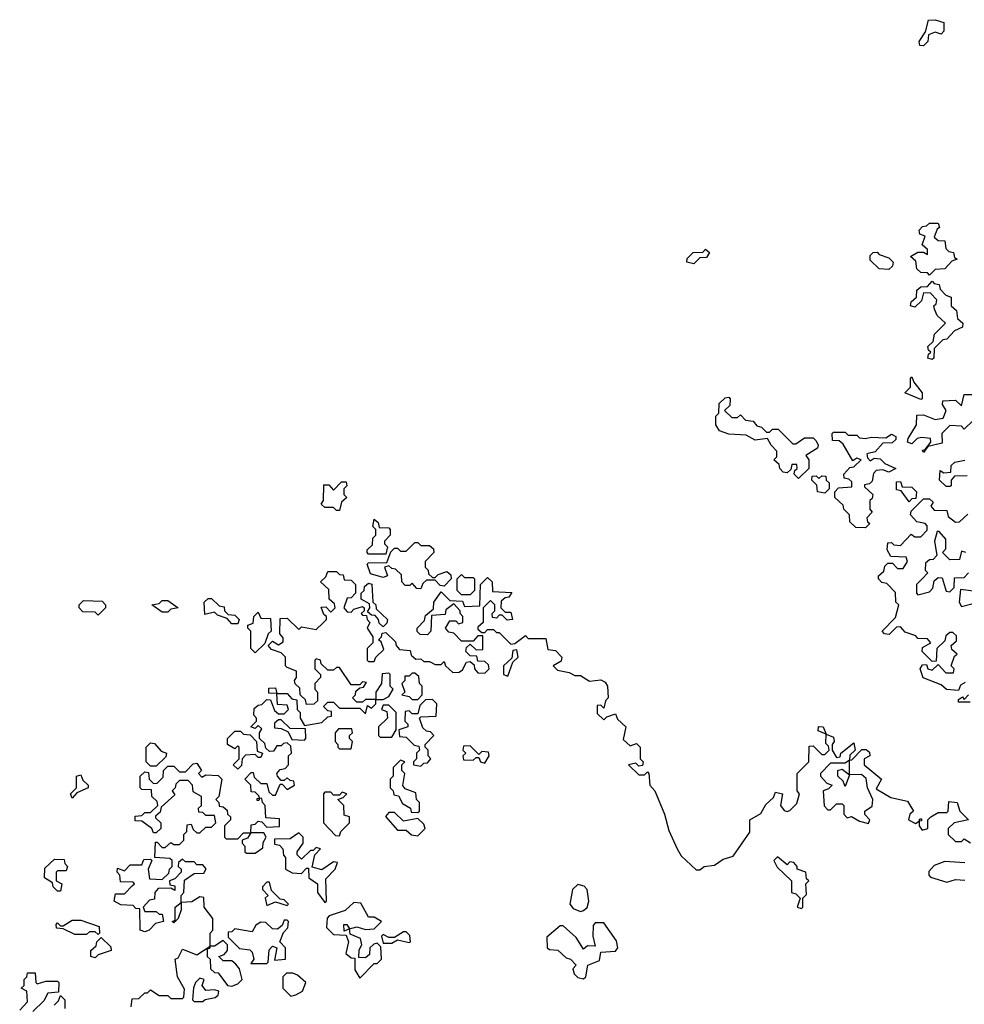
# Model space of a CAD drawing. Extents: x 2029662 to 2246637, y 225654 to 401419.
# Tile 284 of 349: x 2190175 to 2193425, y 292750 to 296140. Entities that reach past the tile are written whole.
import ezdxf

# ---------------------------------------------------------------- set-up
doc = ezdxf.new("R2010")
doc.units = 0

msp = doc.modelspace()

# ---------------------------------------------------------------- linework, layer by layer
at = {"layer": '0CON20XD'}
for points in [[(2193285, 296050), (2193271.7, 296051.7), (2193270, 296065), (2193291.7, 296098.3), (2193301.7, 296138.3), (2193325, 296140), (2193355, 296130), (2193355, 296100), (2193345, 296090), (2193325, 296097.5), (2193301.7, 296088.3), (2193300, 296065), (2193285, 296050)], [(2193305, 295260), (2193298.3, 295268.3), (2193275, 295270), (2193261.7, 295281.7), (2193258.3, 295308.3), (2193240, 295325), (2193265, 295340), (2193285, 295340), (2193298.3, 295331.7), (2193298.3, 295348.3), (2193280, 295365), (2193290, 295395), (2193271.7, 295401.7), (2193270, 295415), (2193281.7, 295428.3), (2193295, 295430), (2193305, 295440), (2193335, 295440), (2193340, 295425), (2193331.7, 295418.3), (2193321.7, 295391.7), (2193335, 295380), (2193358.3, 295378.3), (2193361.7, 295351.7), (2193371.7, 295341.7), (2193388.3, 295338.3), (2193391.7, 295321.7), (2193400, 295315), (2193381.7, 295308.3), (2193358.3, 295281.7), (2193325, 295280), (2193305, 295260)], [(2192495, 295300), (2192470, 295305), (2192471.7, 295318.3), (2192491.7, 295338.3), (2192525, 295340), (2192535, 295350), (2192548.3, 295338.3), (2192538.3, 295321.7), (2192515, 295320), (2192495, 295300)], [(2193165, 295280), (2193131.7, 295281.7), (2193101.7, 295311.7), (2193101.7, 295328.3), (2193111.7, 295338.3), (2193125, 295340), (2193131.7, 295331.7), (2193165, 295320), (2193180, 295305), (2193178.3, 295291.7), (2193165, 295280)], [(2193315, 294970), (2193300, 294975), (2193301.7, 294988.3), (2193310, 294995), (2193301.7, 295001.7), (2193300, 295015), (2193318.3, 295031.7), (2193322.5, 295057.5), (2193360, 295095), (2193331.7, 295121.7), (2193323, 295143), (2193320, 295155), (2193328.3, 295161.7), (2193330, 295175), (2193308.3, 295198.3), (2193285, 295200), (2193278.3, 295171.7), (2193255, 295150), (2193240, 295155), (2193241.7, 295168.3), (2193260, 295185), (2193261.7, 295208.3), (2193275, 295220), (2193298.3, 295221.7), (2193315, 295240), (2193321.7, 295231.7), (2193338.3, 295228.3), (2193341.7, 295211.7), (2193361.7, 295191.7), (2193380, 295185), (2193380, 295155), (2193398.3, 295138.3), (2193401.7, 295111.7), (2193420, 295095), (2193418.3, 295081.7), (2193391.7, 295068.3), (2193365, 295040), (2193351.7, 295038.3), (2193321.7, 295008.3), (2193320, 294975), (2193315, 294970)], [(2193275, 294832.5), (2193220, 294855), (2193240, 294875), (2193240, 294905), (2193245, 294910), (2193251.7, 294891.7), (2193280, 294855), (2193280, 294835), (2193275, 294832.5)], [(2192855, 294560), (2192840, 294575), (2192841.7, 294588.3), (2192850, 294595), (2192848.3, 294608.3), (2192831.7, 294608.3), (2192828.3, 294591.7), (2192815, 294580), (2192801.7, 294581.7), (2192790, 294595), (2192788.3, 294608.3), (2192770, 294625), (2192780, 294635), (2192780, 294655), (2192760, 294675), (2192748.3, 294698.3), (2192705, 294692.5), (2192675, 294710), (2192615, 294712.5), (2192582.5, 294725), (2192570, 294745), (2192570, 294775), (2192580, 294785), (2192581.7, 294818.3), (2192601.7, 294838.3), (2192615, 294840), (2192620, 294835), (2192618.3, 294811.7), (2192600, 294795), (2192625, 294770), (2192645, 294770), (2192655, 294780), (2192671.7, 294761.7), (2192698.3, 294758.3), (2192711.7, 294741.7), (2192727, 294737), (2192745, 294720), (2192755, 294720), (2192765, 294730), (2192785, 294730), (2192835, 294680), (2192845, 294680), (2192875, 294700), (2192905, 294700), (2192915, 294690), (2192922.5, 294675), (2192920, 294665), (2192880, 294640), (2192890, 294625), (2192890, 294595), (2192855, 294560)], [(2193455, 294760), (2193425, 294730), (2193415, 294740), (2193375, 294742.5), (2193347.5, 294715), (2193348.3, 294681.7), (2193300, 294670), (2193285, 294650), (2193281.7, 294658.3), (2193290, 294660), (2193310, 294685), (2193308.3, 294698.3), (2193278.3, 294701.7), (2193262.5, 294697.5), (2193245, 294680), (2193230, 294685), (2193231.7, 294698.3), (2193260, 294745), (2193261.7, 294778.3), (2193285, 294780), (2193325, 294763.3), (2193352.5, 294767.5), (2193362.5, 294795), (2193350, 294815), (2193351.7, 294828.3), (2193395, 294830), (2193415, 294810), (2193425, 294850), (2193485, 294850)], [(2193085, 294390), (2193051.7, 294391.7), (2193031.7, 294411.7), (2193030, 294435), (2193010, 294455), (2193008.3, 294468.3), (2192980, 294495), (2192980, 294515), (2192991.7, 294528.3), (2193038.3, 294531.7), (2193038.3, 294548.3), (2193028.3, 294558.3), (2193011.7, 294561.7), (2193010, 294575), (2193031.7, 294598.3), (2193045, 294600), (2193070, 294625), (2193055, 294630), (2193041.7, 294621.7), (2193008.3, 294678.3), (2192995, 294690), (2192971.7, 294691.7), (2192970, 294715), (2192975, 294720), (2193015, 294720), (2193025, 294710), (2193055, 294710), (2193065, 294700), (2193085, 294697.5), (2193105, 294702.5), (2193155, 294700), (2193175, 294712.5), (2193190, 294705), (2193190, 294695), (2193177, 294683), (2193145, 294682.5), (2193118.3, 294651.7), (2193090, 294645), (2193091.7, 294631.7), (2193101.7, 294621.7), (2193115, 294630), (2193135, 294627.5), (2193151.7, 294611.7), (2193190, 294595), (2193165, 294582.5), (2193145, 294590), (2193121.7, 294588.3), (2193113, 294577), (2193108.3, 294551.7), (2193098.3, 294541.7), (2193081.7, 294538.3), (2193081.7, 294531.7), (2193110, 294505), (2193108.3, 294491.7), (2193100, 294485), (2193100, 294455), (2193107.5, 294445), (2193090, 294425), (2193091.7, 294411.7), (2193100, 294405), (2193085, 294390)], [(2193435, 294570), (2193391.7, 294568.3), (2193380, 294555), (2193380, 294535), (2193375, 294532.5), (2193363, 294533), (2193340, 294555), (2193341.7, 294588.3), (2193355, 294580), (2193378.3, 294581.7), (2193380, 294605), (2193393, 294617), (2193427, 294623)], [(2192945, 294510), (2192920, 294515), (2192917.5, 294537.5), (2192900, 294555), (2192901.7, 294568.3), (2192915, 294570), (2192925, 294560), (2192935, 294570), (2192948.3, 294568.3), (2192950, 294555), (2192960, 294545), (2192960, 294525), (2192945, 294510)], [(2191275, 294450), (2191265, 294450), (2191255, 294460), (2191225, 294460), (2191212.5, 294472.5), (2191220, 294485), (2191221.7, 294538.3), (2191238.3, 294538.3), (2191255, 294520), (2191281.7, 294548.3), (2191298.3, 294548.3), (2191300, 294535), (2191290, 294525), (2191290, 294505), (2191300, 294495), (2191281.7, 294478.3), (2191275, 294450)], [(2193235, 294480), (2193208.3, 294518.3), (2193191.7, 294521.7), (2193191.7, 294548.3), (2193205, 294550), (2193211.7, 294531.7), (2193245, 294530), (2193260, 294515), (2193258.3, 294491.7), (2193245, 294490), (2193235, 294480)], [(2193428.3, 293858.3), (2193411.7, 293848.3), (2193405, 293830), (2193363.6, 293833.6), (2193345, 293850), (2193283.6, 293873.6), (2193273.3, 293905), (2193281.7, 293918.3), (2193295, 293920), (2193300, 293905), (2193315, 293900), (2193335, 293920), (2193361.7, 293891.7), (2193388.3, 293891.7), (2193390, 293905), (2193380, 293915), (2193391.7, 293948.3), (2193400, 293955), (2193381.7, 293971.7), (2193380, 293985), (2193398.3, 294001.7), (2193398.3, 294018.3), (2193385, 294030), (2193375, 294030), (2193361.7, 294018.3), (2193358.3, 294001.7), (2193330, 293975), (2193328.3, 293931.7), (2193315, 293930), (2193280, 293965), (2193281.7, 293978.3), (2193310, 293995), (2193298.3, 294008.3), (2193265, 294010), (2193258.3, 294018.3), (2193221.7, 294031.7), (2193205, 294050), (2193191.7, 294048.3), (2193167, 294023), (2193150, 294025), (2193142.5, 294035), (2193188.3, 294081.7), (2193200, 294125), (2193190, 294135), (2193188.3, 294168.3), (2193158.3, 294198.3), (2193141.7, 294201.7), (2193130, 294215), (2193130, 294225), (2193148.3, 294241.7), (2193151.7, 294258.3), (2193161.7, 294268.3), (2193178.3, 294268.3), (2193195, 294250), (2193215, 294250), (2193230, 294275), (2193225, 294290), (2193171.7, 294291.7), (2193160, 294315), (2193161.7, 294338.3), (2193175, 294340), (2193182.5, 294332.5), (2193205, 294330), (2193241.7, 294368.3), (2193255, 294360), (2193275, 294360), (2193297, 294383), (2193297, 294397), (2193290, 294405), (2193261.7, 294411.7), (2193240, 294435), (2193241.7, 294448.3), (2193285, 294490), (2193305, 294490), (2193318.3, 294478.3), (2193310, 294465), (2193321.7, 294451.7), (2193365, 294450), (2193370, 294430), (2193395, 294410), (2193408.3, 294411.7), (2193437.5, 294437.5)], [(2191435, 294300), (2191375, 294300), (2191370, 294305), (2191370, 294315), (2191388.3, 294331.7), (2191390, 294355), (2191400, 294365), (2191400, 294385), (2191390, 294395), (2191395, 294420), (2191408.3, 294408.3), (2191411.7, 294391.7), (2191445, 294390), (2191450, 294385), (2191450, 294365), (2191430, 294345), (2191430, 294335), (2191440, 294325), (2191435, 294300)], [(2193430, 294305), (2193415, 294310), (2193408.3, 294281.7), (2193375, 294280), (2193350, 294305), (2193361.7, 294318.3), (2193361.7, 294351.7), (2193338.3, 294378.3), (2193331.7, 294378.3), (2193322.5, 294345), (2193330, 294295), (2193318.3, 294281.7), (2193305, 294280), (2193291.7, 294268.3), (2193290, 294245), (2193300, 294235), (2193280, 294215), (2193260, 294195), (2193260, 294165), (2193265, 294160), (2193305, 294170), (2193317, 294183), (2193321.7, 294208.3), (2193335, 294220), (2193348.3, 294218.3), (2193363, 294173), (2193375, 294170), (2193390, 294185), (2193391.7, 294218.3), (2193425, 294220), (2193440, 294235)], [(2191555, 294180), (2191541.7, 294181.7), (2191525, 294200), (2191517.5, 294192.5), (2191501.7, 294191.7), (2191490, 294205), (2191488.3, 294228.3), (2191468.3, 294248.3), (2191455, 294250), (2191445, 294260), (2191430, 294255), (2191440, 294225), (2191425, 294220), (2191381.7, 294231.7), (2191370, 294265), (2191375, 294270), (2191438.3, 294271.7), (2191451.7, 294308.3), (2191465, 294320), (2191475, 294320), (2191485, 294310), (2191505, 294310), (2191535, 294340), (2191545, 294340), (2191555, 294330), (2191585, 294330), (2191598.3, 294318.3), (2191600, 294305), (2191570, 294275), (2191570, 294255), (2191580, 294245), (2191581.7, 294231.7), (2191595, 294220), (2191605, 294220), (2191615, 294230), (2191645, 294240), (2191658.3, 294228.3), (2191660, 294215), (2191635, 294190), (2191621.7, 294191.7), (2191605, 294210), (2191575, 294210), (2191561.7, 294198.3), (2191555, 294180)], [(2190561.7, 293158.3), (2190570, 293165), (2190565, 293170), (2190521.7, 293171.7), (2190520, 293195), (2190510, 293205), (2190511.7, 293218.3), (2190535, 293210), (2190555, 293230), (2190595, 293230), (2190601.7, 293248.3), (2190625, 293250), (2190630, 293245), (2190617.5, 293215), (2190621.7, 293181.7), (2190665, 293180), (2190688.3, 293201.7), (2190690, 293215), (2190700, 293225), (2190700, 293245), (2190691.7, 293251.7), (2190640, 293255), (2190641.7, 293308.3), (2190648.3, 293308.3), (2190665, 293290), (2190675, 293290), (2190695, 293307.5), (2190705, 293300), (2190725, 293300), (2190740, 293315), (2190740, 293335), (2190750, 293345), (2190751.7, 293368.3), (2190765, 293370), (2190771.7, 293351.7), (2190785, 293340), (2190795, 293340), (2190815, 293360), (2190835, 293360), (2190850, 293375), (2190845, 293400), (2190815, 293400), (2190805, 293410), (2190791.7, 293411.7), (2190790, 293425), (2190800, 293435), (2190800, 293465), (2190771.7, 293481.7), (2190770, 293505), (2190755, 293520), (2190725, 293520), (2190711.7, 293508.3), (2190710, 293495), (2190700, 293485), (2190708.3, 293471.7), (2190661.7, 293428.3), (2190658.3, 293411.7), (2190641.7, 293398.3), (2190641.7, 293391.7), (2190660, 293375), (2190660, 293355), (2190645, 293340), (2190635, 293340), (2190630, 293355), (2190595, 293380), (2190571.7, 293381.7), (2190571.7, 293398.3), (2190595, 293400), (2190605, 293410), (2190625, 293410), (2190650, 293435), (2190648.3, 293448.3), (2190630, 293465), (2190628.3, 293488.3), (2190595, 293490), (2190590, 293495), (2190590, 293535), (2190605, 293550), (2190618.3, 293548.3), (2190620, 293525), (2190635, 293510), (2190648.3, 293511.7), (2190668.3, 293531.7), (2190670, 293555), (2190685, 293570), (2190705, 293570), (2190725, 293550), (2190745, 293550), (2190771.7, 293578.3), (2190785, 293580), (2190800, 293555), (2190790, 293545), (2190801.7, 293531.7), (2190815, 293540), (2190858.3, 293538.3), (2190870, 293525), (2190860, 293465), (2190850, 293455), (2190860, 293445), (2190861.7, 293431.7), (2190875, 293430), (2190888.3, 293418.3), (2190890, 293405), (2190900, 293395), (2190900, 293385), (2190880, 293365), (2190880, 293325), (2190885, 293320), (2190925, 293320), (2190945, 293340), (2190970, 293340), (2190971.7, 293368.3), (2190985, 293370), (2190995, 293380), (2191008.3, 293378.3), (2191025, 293360), (2191068.3, 293361.7), (2191068.3, 293388.3), (2191021.7, 293391.7), (2191020, 293435), (2191010, 293445), (2191008.3, 293458.3), (2191000, 293460), (2190998.3, 293451.7), (2190991.7, 293451.7), (2190991.7, 293458.3), (2191000, 293460), (2190998.3, 293468.3), (2190985, 293480), (2190971.7, 293481.7), (2190970, 293505), (2190950, 293525), (2190971.7, 293548.3), (2190978.3, 293548.3), (2190981.7, 293531.7), (2191005, 293510), (2191025, 293510), (2191031.7, 293481.7), (2191045, 293470), (2191055, 293470), (2191071.7, 293508.3), (2191078.3, 293508.3), (2191095, 293490), (2191120, 293505), (2191118.3, 293518.3), (2191105, 293520), (2191095, 293530), (2191085, 293520), (2191075, 293520), (2191062.5, 293535), (2191060, 293545), (2191071.7, 293558.3), (2191088.3, 293561.7), (2191100, 293575), (2191100, 293605), (2191110, 293615), (2191108.3, 293638.3), (2191095, 293650), (2191082.5, 293647.5), (2191075, 293640), (2191060, 293640), (2191048.3, 293621.7), (2191035, 293620), (2191021.7, 293631.7), (2191018.3, 293648.3), (2191000, 293665), (2191000, 293685), (2191008.3, 293698.3), (2190995, 293710), (2190985, 293700), (2190970, 293705), (2190990, 293725), (2190990, 293735), (2190980, 293745), (2190981.7, 293768.3), (2190995, 293780), (2191008.3, 293781.7), (2191025, 293800), (2191038.3, 293798.3), (2191051.7, 293761.7), (2191065, 293750), (2191085, 293750), (2191100, 293765), (2191095, 293780), (2191061.7, 293781.7), (2191060, 293820), (2191031.7, 293821.7), (2191031.7, 293838.3), (2191055, 293840), (2191060, 293820), (2191095, 293820), (2191111.7, 293801.7), (2191128.3, 293798.3), (2191130, 293765), (2191140, 293755), (2191140, 293735), (2191155, 293710), (2191215, 293720), (2191235, 293740), (2191248.3, 293741.7), (2191248.3, 293758.3), (2191235, 293760), (2191220, 293775), (2191235, 293790), (2191255, 293790), (2191275, 293770), (2191345, 293770), (2191365, 293750), (2191371.7, 293778.3), (2191385, 293770), (2191400, 293785), (2191400, 293800), (2191365, 293800), (2191355, 293790), (2191335, 293790), (2191320, 293805), (2191330, 293815), (2191331.7, 293828.3), (2191345, 293840), (2191358.3, 293841.7), (2191368.3, 293858.3), (2191355, 293860), (2191345, 293850), (2191315, 293850), (2191275, 293910), (2191265, 293910), (2191255, 293900), (2191235, 293900), (2191211.7, 293921.7), (2191210, 293935), (2191195, 293940), (2191190, 293935), (2191190, 293905), (2191210, 293885), (2191210, 293875), (2191190, 293855), (2191190, 293835), (2191200, 293825), (2191200, 293795), (2191187, 293783), (2191161.7, 293781.7), (2191158.3, 293798.3), (2191140, 293815), (2191138.3, 293838.3), (2191123, 293853), (2191120, 293865), (2191127.5, 293875), (2191127, 293897), (2191095, 293910), (2191090, 293915), (2191090, 293945), (2191075, 293960), (2191041.7, 293971.7), (2191030, 293985), (2191045, 294000), (2191065, 293987.5), (2191081.7, 293998.3), (2191081.7, 294011.7), (2191070, 294025), (2191071.7, 294078.3), (2191095, 294080), (2191135, 294040), (2191145, 294050), (2191195, 294040), (2191218.3, 294061.7), (2191230, 294075), (2191230, 294085), (2191221.7, 294091.7), (2191212.5, 294117.5), (2191228.3, 294118.3), (2191245, 294100), (2191260, 294115), (2191258.3, 294128.3), (2191240, 294145), (2191238.3, 294178.3), (2191210, 294205), (2191228.3, 294221.7), (2191235, 294240), (2191265, 294240), (2191275, 294230), (2191288.3, 294228.3), (2191291.7, 294211.7), (2191315, 294210), (2191330, 294195), (2191330, 294165), (2191315, 294150), (2191301.7, 294148.3), (2191290, 294115), (2191301.7, 294101.7), (2191315, 294100), (2191325, 294110), (2191355, 294120), (2191360, 294115), (2191360, 294105), (2191350, 294095), (2191355, 294090), (2191368.3, 294088.3), (2191370, 294075), (2191380, 294065), (2191370, 294045), (2191390, 294015), (2191390, 293995), (2191370, 293975), (2191370, 293935), (2191375, 293930), (2191395, 293930), (2191400, 293945), (2191428.3, 293971.7), (2191418.3, 293998.3), (2191410, 294005), (2191420, 294015), (2191421.7, 294028.3), (2191435, 294030), (2191468.3, 293998.3), (2191470, 293985), (2191481.7, 293971.7), (2191518.3, 293968.3), (2191521.7, 293951.7), (2191538.3, 293938.3), (2191555, 293940), (2191565, 293930), (2191585, 293930), (2191605, 293920), (2191625, 293920), (2191635, 293930), (2191640, 293915), (2191665, 293892.5), (2191687, 293893), (2191698.3, 293901.7), (2191711.7, 293928.3), (2191725, 293930), (2191738.3, 293918.3), (2191740, 293905), (2191751.7, 293891.7), (2191775, 293890), (2191790, 293905), (2191788.3, 293918.3), (2191775, 293930), (2191751.7, 293931.7), (2191748.3, 293948.3), (2191725, 293950), (2191710, 293965), (2191711.7, 293978.3), (2191725, 293990), (2191745, 293970), (2191768.3, 293971.7), (2191768.3, 294018.3), (2191751.7, 294018.3), (2191735, 294000), (2191695, 294000), (2191668.3, 294028.3), (2191651.7, 294031.7), (2191640, 294045), (2191655, 294070), (2191675, 294070), (2191685, 294060), (2191700, 294065), (2191700, 294085), (2191690, 294095), (2191690, 294105), (2191668.3, 294128.3), (2191641.7, 294108.3), (2191638.3, 294091.7), (2191591.7, 294088.3), (2191590, 294035), (2191578.3, 294021.7), (2191553, 294023), (2191543, 294033), (2191542.5, 294045), (2191568.3, 294071.7), (2191571.7, 294088.3), (2191598.3, 294111.7), (2191600, 294135), (2191625, 294170), (2191655, 294140), (2191698.3, 294138.3), (2191705, 294120), (2191758.3, 294121.7), (2191760, 294195), (2191785, 294220), (2191800, 294205), (2191801.7, 294171.7), (2191868.3, 294168.3), (2191858.3, 294151.7), (2191845, 294150), (2191831.7, 294138.3), (2191830, 294115), (2191845, 294100), (2191865, 294100), (2191870, 294075), (2191852.5, 294072.5), (2191835, 294090), (2191825, 294090), (2191815, 294080), (2191801.7, 294081.7), (2191800, 294095), (2191810, 294105), (2191810, 294125), (2191795, 294140), (2191770, 294115), (2191770, 294065), (2191751.7, 294048.3), (2191751.7, 294041.7), (2191765, 294030), (2191775, 294030), (2191785, 294040), (2191805, 294040), (2191815, 294030), (2191825, 294030), (2191865, 293990), (2191878.3, 293991.7), (2191915, 294020), (2191925, 294010), (2191985, 294010), (2191991.7, 293971.7), (2192018.3, 293968.3), (2192040, 293945), (2192038.3, 293931.7), (2192010, 293915), (2192025, 293900), (2192065, 293892.5), (2192085, 293882.5), (2192105, 293882.5), (2192135, 293862.5), (2192175, 293867.5), (2192189.3, 293859.3), (2192197.5, 293845), (2192200, 293805), (2192190, 293795), (2192185, 293770)], [(2191725, 294160), (2191695, 294160), (2191680, 294175), (2191680, 294215), (2191695, 294230), (2191705, 294220), (2191735, 294220), (2191740, 294215), (2191740, 294175), (2191725, 294160)], [(2191425, 294050), (2191411.7, 294061.7), (2191410, 294075), (2191398.3, 294088.3), (2191385, 294090), (2191371.7, 294101.7), (2191380, 294115), (2191378.3, 294128.3), (2191350, 294145), (2191350, 294165), (2191360, 294175), (2191361.7, 294188.3), (2191375, 294200), (2191387, 294197), (2191390, 294135), (2191400, 294125), (2191401.7, 294111.7), (2191440, 294075), (2191438.3, 294061.7), (2191425, 294050)], [(2193475, 294170), (2193411.7, 294178.3), (2193407.5, 294135), (2193415, 294120), (2193455, 294130)], [(2190445, 294090), (2190435, 294100), (2190391.7, 294101.7), (2190380, 294115), (2190380, 294125), (2190395, 294140), (2190458.3, 294138.3), (2190470, 294125), (2190470, 294115), (2190445, 294090)], [(2190685, 294100), (2190665, 294100), (2190630, 294125), (2190655, 294130), (2190665, 294140), (2190685, 294140), (2190720, 294115), (2190695, 294110), (2190685, 294100)], [(2190925, 294060), (2190905, 294060), (2190888.3, 294078.3), (2190855, 294090), (2190845, 294100), (2190811.7, 294091.7), (2190810, 294135), (2190823.3, 294146.7), (2190835, 294147.5), (2190861.7, 294121.7), (2190878.3, 294118.3), (2190880, 294105), (2190891.7, 294091.7), (2190915, 294090), (2190930, 294075), (2190925, 294060)], [(2190985, 293960), (2190970, 293975), (2190970, 294035), (2190960, 294045), (2190960, 294055), (2190978.3, 294061.7), (2190980, 294085), (2190995, 294100), (2191005, 294080), (2191038.3, 294078.3), (2191040, 294035), (2191030, 294025), (2191018.3, 293991.7), (2190985, 293960)], [(2191855, 293880), (2191871.7, 293928.3), (2191890, 293945), (2191885, 293970), (2191871.7, 293968.3), (2191868.3, 293941.7), (2191840, 293915), (2191840, 293885), (2191855, 293880)], [(2191425, 293800), (2191445, 293810), (2191460, 293835), (2191450, 293845), (2191450, 293885), (2191445, 293890), (2191421.7, 293888.3), (2191420, 293855), (2191400, 293825), (2191400, 293800), (2191425, 293800)], [(2191545, 293800), (2191560, 293815), (2191560, 293845), (2191550, 293855), (2191548.3, 293878.3), (2191535, 293890), (2191525, 293890), (2191515, 293880), (2191500, 293880), (2191500, 293865), (2191490, 293855), (2191500, 293825), (2191490, 293815), (2191515, 293810), (2191525, 293800), (2191545, 293800)], [(2193445, 293790), (2193405, 293790), (2193405, 293800), (2193418.3, 293808.3), (2193425, 293800), (2193440, 293815)], [(2191455, 293670), (2191470, 293695), (2191470, 293755), (2191445, 293780), (2191425, 293780), (2191420, 293765), (2191438.3, 293758.3), (2191440, 293735), (2191410, 293705), (2191410, 293675), (2191415, 293670), (2191455, 293670)], [(2191555, 293570), (2191565, 293580), (2191578.3, 293581.7), (2191590, 293595), (2191580, 293605), (2191580, 293625), (2191570, 293635), (2191570, 293645), (2191600, 293675), (2191588.3, 293688.3), (2191575, 293690), (2191561.7, 293701.7), (2191550, 293735), (2191555, 293740), (2191608.3, 293741.7), (2191610, 293785), (2191595, 293800), (2191571.7, 293798.3), (2191551.7, 293778.3), (2191545, 293750), (2191525, 293750), (2191515, 293760), (2191501.7, 293758.3), (2191500, 293725), (2191510, 293715), (2191510, 293705), (2191480, 293695), (2191481.7, 293671.7), (2191505, 293670), (2191531.7, 293641.7), (2191548.3, 293638.3), (2191550, 293625), (2191540, 293615), (2191540, 293595), (2191530, 293585), (2191530, 293575), (2191555, 293570)], [(2192185, 293770), (2192175, 293780), (2192161.7, 293778.3), (2192161.7, 293751.7), (2192185, 293730), (2192195, 293740), (2192225, 293750), (2192231.7, 293731.7), (2192260, 293705), (2192251.7, 293661.7), (2192275, 293640), (2192297.5, 293647.5), (2192310, 293635), (2192310, 293595), (2192320, 293585), (2192318.3, 293571.7), (2192305, 293570), (2192295, 293580), (2192270, 293575), (2192305, 293540), (2192325, 293540), (2192335, 293550), (2192340, 293545), (2192342.5, 293505), (2192360, 293485), (2192393.3, 293405), (2192408.3, 293348.3), (2192437.5, 293285), (2192450.7, 293260.7), (2192503, 293213), (2192515, 293212.5), (2192530, 293225), (2192565, 293228.8), (2192595, 293250), (2192630, 293260), (2192687, 293343), (2192687.5, 293385), (2192725, 293407.5), (2192741.7, 293438.3), (2192768.3, 293461.7), (2192775, 293480), (2192800, 293475), (2192792.5, 293435), (2192805, 293417.5), (2192815, 293413.3), (2192825, 293417.5), (2192848.3, 293441.7), (2192857.5, 293475), (2192850, 293485), (2192850, 293545), (2192890, 293585), (2192891.7, 293638.3), (2192905, 293640), (2192935, 293610), (2192945, 293610), (2192960, 293625), (2192958.3, 293638.3), (2192948.3, 293648.3), (2192950, 293680), (2192921.7, 293691.7), (2192923, 293707), (2192940, 293705), (2192950, 293680), (2192975, 293670), (2192977.5, 293655), (2192970, 293645), (2192970, 293625), (2192985, 293600), (2192998.3, 293601.7), (2193000, 293615), (2193045, 293650), (2193050, 293625), (2193031.7, 293608.3), (2193030, 293590), (2193038.3, 293591.7), (2193072.5, 293627.5), (2193087, 293627), (2193098.3, 293618.3), (2193100, 293605), (2193080, 293595), (2193080, 293575), (2193140, 293525), (2193121.7, 293491.7), (2193171.7, 293461.7), (2193229.3, 293449.3), (2193250, 293415), (2193237.5, 293405), (2193232.5, 293385), (2193257.5, 293372.5), (2193270, 293380), (2193271.7, 293388.3), (2193278.3, 293388.3), (2193278.3, 293381.7), (2193270, 293380), (2193270, 293365), (2193280, 293350), (2193300, 293355), (2193300, 293385), (2193310, 293395), (2193335, 293410), (2193365, 293410), (2193370, 293415), (2193371.7, 293448.3), (2193400, 293445), (2193410, 293415), (2193440, 293385), (2193390, 293375), (2193370, 293355), (2193370, 293335), (2193395, 293310), (2193415, 293310), (2193425, 293320), (2193446.4, 293306.4)], [(2191155, 293660), (2191160, 293665), (2191158.3, 293698.3), (2191105, 293700), (2191075, 293730), (2191065, 293730), (2191051.7, 293718.3), (2191051.7, 293701.7), (2191075, 293700), (2191098.3, 293688.3), (2191111.7, 293661.7), (2191155, 293660)], [(2190925, 293560), (2190910, 293575), (2190930, 293595), (2190930, 293635), (2190925, 293640), (2190915, 293630), (2190890, 293645), (2190890, 293665), (2190915, 293690), (2190935, 293690), (2190945, 293680), (2190968.3, 293678.3), (2190990, 293655), (2190991.7, 293621.7), (2191010, 293615), (2191005, 293600), (2190995, 293600), (2190985, 293610), (2190951.7, 293608.3), (2190940, 293595), (2190938.3, 293571.7), (2190925, 293560)], [(2191315, 293630), (2191320, 293655), (2191310, 293665), (2191310, 293675), (2191320, 293685), (2191318.3, 293698.3), (2191271.7, 293698.3), (2191260, 293685), (2191260, 293655), (2191270, 293645), (2191270, 293635), (2191275, 293630), (2191315, 293630)], [(2190645, 293570), (2190625, 293570), (2190610, 293585), (2190610, 293635), (2190625, 293650), (2190638.3, 293648.3), (2190661.7, 293621.7), (2190680, 293615), (2190678.3, 293601.7), (2190645, 293570)], [(2191775, 293580), (2191790, 293605), (2191788.3, 293618.3), (2191765, 293620), (2191755, 293610), (2191725, 293640), (2191701.7, 293638.3), (2191700, 293625), (2191710, 293615), (2191700, 293605), (2191701.7, 293591.7), (2191735, 293590), (2191745, 293600), (2191755, 293600), (2191760, 293585), (2191775, 293580)], [(2191545, 293410), (2191550, 293415), (2191550, 293445), (2191540, 293455), (2191538.3, 293478.3), (2191501.7, 293491.7), (2191493, 293503), (2191500, 293545), (2191490, 293555), (2191490, 293575), (2191500, 293585), (2191485, 293590), (2191460, 293565), (2191460, 293535), (2191450, 293525), (2191450, 293495), (2191460, 293485), (2191461.7, 293471.7), (2191478.3, 293468.3), (2191491.7, 293441.7), (2191520, 293425), (2191521.7, 293411.7), (2191545, 293410)], [(2193095, 293372.5), (2193100, 293385), (2193083, 293403), (2193082.5, 293415), (2193108.3, 293431.7), (2193110, 293455), (2193092.5, 293495), (2193087, 293527), (2193071.7, 293541.7), (2193030, 293540), (2193015, 293500), (2193008.3, 293518.3), (2192990, 293535), (2192990, 293555), (2193005, 293560), (2193030, 293540), (2193030, 293590), (2193015, 293580), (2192965, 293580), (2192930, 293545), (2192930, 293535), (2192951.7, 293511.7), (2192970, 293505), (2192958.3, 293491.7), (2192940, 293485), (2192943, 293433), (2192955, 293420), (2192965, 293420), (2192985, 293440), (2193005, 293440), (2193010, 293435), (2193010, 293405), (2193021.7, 293391.7), (2193037, 293397), (2193065, 293380), (2193095, 293372.5)], [(2190355, 293460), (2190350, 293475), (2190370, 293495), (2190370, 293535), (2190385, 293540), (2190391.7, 293521.7), (2190410, 293505), (2190410, 293495), (2190371.7, 293478.3), (2190355, 293460)], [(2191275, 293330), (2191280, 293345), (2191310, 293375), (2191310, 293395), (2191291.7, 293401.7), (2191290, 293435), (2191270, 293455), (2191288.3, 293461.7), (2191300, 293475), (2191285, 293480), (2191275, 293470), (2191255, 293470), (2191245, 293480), (2191225, 293480), (2191220, 293475), (2191220, 293375), (2191261.7, 293331.7), (2191275, 293330)], [(2191545, 293330), (2191570, 293355), (2191565, 293370), (2191545, 293390), (2191495, 293380), (2191465, 293410), (2191445, 293410), (2191433, 293397), (2191475, 293350), (2191505, 293350), (2191523.3, 293333.3), (2191545, 293330)], [(2190985, 293270), (2191011.7, 293288.3), (2191013, 293307), (2191022.5, 293325), (2191015, 293340), (2190970, 293340), (2190958.3, 293321.7), (2190940, 293315), (2190940, 293305), (2190950, 293295), (2190950, 293275), (2190955, 293270), (2190985, 293270)], [(2191225, 293100), (2191230, 293105), (2191228.3, 293181.7), (2191260, 293215), (2191268.3, 293238.3), (2191255, 293240), (2191215, 293212.5), (2191181.7, 293221.7), (2191190, 293265), (2191210, 293285), (2191195, 293290), (2191185, 293280), (2191175, 293280), (2191145, 293250), (2191130, 293265), (2191130, 293275), (2191150, 293305), (2191150, 293325), (2191135, 293340), (2191105, 293320), (2191051.7, 293318.3), (2191051.7, 293301.7), (2191068.3, 293298.3), (2191080, 293285), (2191083, 293263), (2191090, 293255), (2191090, 293215), (2191113, 293203), (2191145, 293200), (2191161.7, 293218.3), (2191168.3, 293218.3), (2191170, 293185), (2191200, 293165), (2191200, 293135), (2191225, 293100)], [(2190315, 293140), (2190305, 293140), (2190290, 293155), (2190288.3, 293168.3), (2190260, 293185), (2190261.7, 293218.3), (2190295, 293250), (2190328.3, 293248.3), (2190330, 293235), (2190340, 293225), (2190335, 293210), (2190305, 293210), (2190300, 293205), (2190300, 293175), (2190320, 293165), (2190315, 293140)], [(2190558.3, 292741.7), (2190561.7, 292768.3), (2190585, 292770), (2190605, 292790), (2190615, 292790), (2190625, 292800), (2190655, 292780), (2190685, 292780), (2190695, 292770), (2190735, 292770), (2190740, 292775), (2190741.7, 292801.7), (2190717.5, 292845), (2190710, 292905), (2190720, 292910), (2190735, 292940), (2190785, 292920), (2190830, 292950), (2190830, 292995), (2190840, 293005), (2190840, 293045), (2190810, 293085), (2190808.3, 293118.3), (2190795, 293120), (2190767.5, 293102.5), (2190730, 293100), (2190730, 293075), (2190720, 293045), (2190705, 293030), (2190700, 293035), (2190710, 293040), (2190710, 293085), (2190730, 293100), (2190730, 293125), (2190740, 293135), (2190742.5, 293177.5), (2190775, 293200), (2190808.3, 293201.7), (2190817, 293217), (2190805, 293230), (2190785, 293230), (2190775, 293240), (2190745, 293240), (2190735, 293250), (2190721.7, 293238.3), (2190720, 293225), (2190730, 293215), (2190730, 293205), (2190708.3, 293181.7), (2190690, 293175), (2190691.7, 293161.7), (2190708.3, 293158.3), (2190708.3, 293141.7), (2190695, 293150), (2190651.7, 293148.3), (2190640, 293135), (2190638.3, 293111.7), (2190621.7, 293108.3), (2190600, 293085), (2190605, 293070), (2190645, 293070), (2190655, 293060), (2190665, 293060), (2190670, 293035), (2190641.7, 293028.3), (2190620, 293005), (2190605, 293000), (2190590, 293005), (2190588.3, 293078.3), (2190575, 293080), (2190565, 293090), (2190523, 293093), (2190500, 293105), (2190505, 293130), (2190535, 293130), (2190561.7, 293158.3)], [(2192865, 293080), (2192870, 293085), (2192870, 293115), (2192881.7, 293128.3), (2192880, 293165), (2192890, 293175), (2192882.5, 293182.5), (2192880, 293205), (2192850, 293215), (2192850, 293225), (2192838.3, 293238.3), (2192825, 293240), (2192815, 293230), (2192782.5, 293257.5), (2192770, 293245), (2192781.7, 293221.7), (2192830, 293175), (2192830, 293135), (2192845, 293130), (2192860, 293115), (2192850, 293085), (2192865, 293080)], [(2193427, 293237), (2193358.3, 293241.7), (2193321.7, 293228.3), (2193302.5, 293207.5), (2193302.5, 293195), (2193308.3, 293188.3), (2193365, 293170), (2193395, 293180), (2193427, 293177)], [(2191095, 293090), (2191100, 293095), (2191085, 293110), (2191071.7, 293111.7), (2191041.7, 293141.7), (2191035, 293170), (2191025, 293170), (2191010, 293155), (2191010, 293145), (2191030, 293125), (2191020, 293115), (2191025, 293090), (2191055, 293102.5), (2191095, 293090)], [(2192105, 293070), (2192115, 293072.5), (2192127, 293083), (2192133.3, 293105), (2192127.5, 293145), (2192117, 293157), (2192095, 293162.5), (2192077.5, 293145), (2192067.5, 293095), (2192079.3, 293079.3), (2192105, 293070)], [(2191345, 292840), (2191395, 292890), (2191405, 292890), (2191420, 292905), (2191417.5, 292947.5), (2191405, 292960), (2191393, 292957), (2191380, 292945), (2191378.3, 292921.7), (2191365, 292910), (2191341.7, 292911.7), (2191343, 292937), (2191352.5, 292955), (2191347, 292977), (2191311.7, 292991.7), (2191310, 293010), (2191291.7, 293001.7), (2191290, 293025), (2191300, 293025), (2191310, 293010), (2191335, 293016.7), (2191365, 293007.5), (2191395, 293010), (2191420, 293035), (2191395, 293050), (2191375, 293050), (2191348.3, 293098.3), (2191325, 293100), (2191295, 293072.5), (2191240, 293055), (2191233, 293047), (2191230, 293015), (2191255, 292990), (2191298.3, 292988.3), (2191306.7, 292965), (2191297.5, 292925), (2191315, 292910), (2191328.3, 292908.3), (2191328.3, 292868.3), (2191345, 292840)], [(2190445, 292990), (2190435, 293000), (2190415, 293000), (2190405, 292990), (2190365, 292990), (2190325, 293010), (2190301.7, 293011.7), (2190300, 293025), (2190305, 293030), (2190315, 293020), (2190325, 293020), (2190355, 293040), (2190385, 293040), (2190448.3, 293018.3), (2190450, 292995), (2190445, 292990)], [(2191025, 292890), (2191030, 292895), (2191033, 292937), (2191045, 292950), (2191060, 292945), (2191051.7, 292901.7), (2191090, 292905), (2191090, 292945), (2191070, 292965), (2191082.5, 292997.5), (2191097, 293013), (2191100, 293035), (2191095, 293040), (2191085, 293040), (2191078.3, 293021.7), (2191061.7, 293008.3), (2191045, 293010), (2191021.7, 293031.7), (2191005, 293032.5), (2190987, 293023), (2190975, 293000), (2190915, 293010), (2190905, 293000), (2190891.7, 292998.3), (2190891.7, 292981.7), (2190931.7, 292941.7), (2190967, 292937), (2190975, 292930), (2190980, 292905), (2190970, 292890), (2191025, 292890)], [(2191455, 292960), (2191475, 292972.5), (2191515, 292962.5), (2191520, 292965), (2191517, 292987), (2191505, 293000), (2191495, 293000), (2191465, 292980), (2191445, 292980), (2191425, 292990), (2191420, 292985), (2191425, 292960), (2191455, 292960)], [(2192115, 292837.5), (2192122.5, 292845), (2192130, 292885), (2192169.3, 292900.7), (2192175, 292930), (2192225, 292932.5), (2192232.5, 292945), (2192228.8, 292968.8), (2192185, 293030), (2192155, 293030), (2192148.3, 293021.7), (2192146.7, 292985), (2192155, 292950), (2192128.3, 292951.7), (2192115, 292940), (2192089.5, 292979.5), (2192045, 293020), (2192035, 293020), (2191988.3, 292981.7), (2191990, 292945), (2191998.3, 292938.3), (2192026.7, 292936.7), (2192055, 292910), (2192070, 292905), (2192090, 292885), (2192078.3, 292871.7), (2192082.5, 292855), (2192095, 292842.5), (2192115, 292837.5)], [(2190435, 292910), (2190420, 292915), (2190420, 292935), (2190438.3, 292951.7), (2190440, 292965), (2190455, 292980), (2190488.3, 292948.3), (2190490, 292935), (2190445, 292920), (2190435, 292910)], [(2190905, 292812.5), (2190925, 292820), (2190940, 292835), (2190931.7, 292871.7), (2190918.3, 292888.3), (2190905, 292900), (2190875, 292900), (2190860, 292915), (2190878.3, 292921.7), (2190890, 292935), (2190890, 292955), (2190875, 292970), (2190845, 292950), (2190830, 292950), (2190828.3, 292941.7), (2190820, 292940), (2190820, 292915), (2190830, 292905), (2190831.7, 292871.7), (2190845, 292860), (2190858.3, 292858.3), (2190890, 292815), (2190905, 292812.5)], [(2190175, 292730), (2190201.7, 292758.3), (2190200, 292795), (2190180, 292805), (2190190, 292815), (2190190, 292835), (2190200, 292845), (2190201.7, 292858.3), (2190228.3, 292858.3), (2190230, 292825), (2190235, 292820), (2190265, 292830), (2190305, 292830), (2190310, 292825), (2190308.3, 292791.7), (2190271.7, 292788.3), (2190258.3, 292761.7), (2190220, 292725)], [(2190805, 292760), (2190813, 292767), (2190847, 292773), (2190858.3, 292781.7), (2190860, 292795), (2190845, 292800), (2190815, 292797.5), (2190802.5, 292815), (2190810, 292835), (2190795, 292840), (2190780, 292825), (2190773, 292807), (2190770, 292765), (2190775, 292760), (2190805, 292760)], [(2191108.3, 292778.3), (2191125, 292782.5), (2191147.5, 292795), (2191160, 292825), (2191130.7, 292850.7), (2191115, 292857.5), (2191093, 292857), (2191080, 292845), (2191080, 292805), (2191108.3, 292778.3)], [(2190293, 292747), (2190308.3, 292761.7), (2190315, 292780), (2190330, 292765), (2190330, 292735)]]:
    msp.add_lwpolyline(points, dxfattribs=at)

doc.saveas('drawing.dxf')
